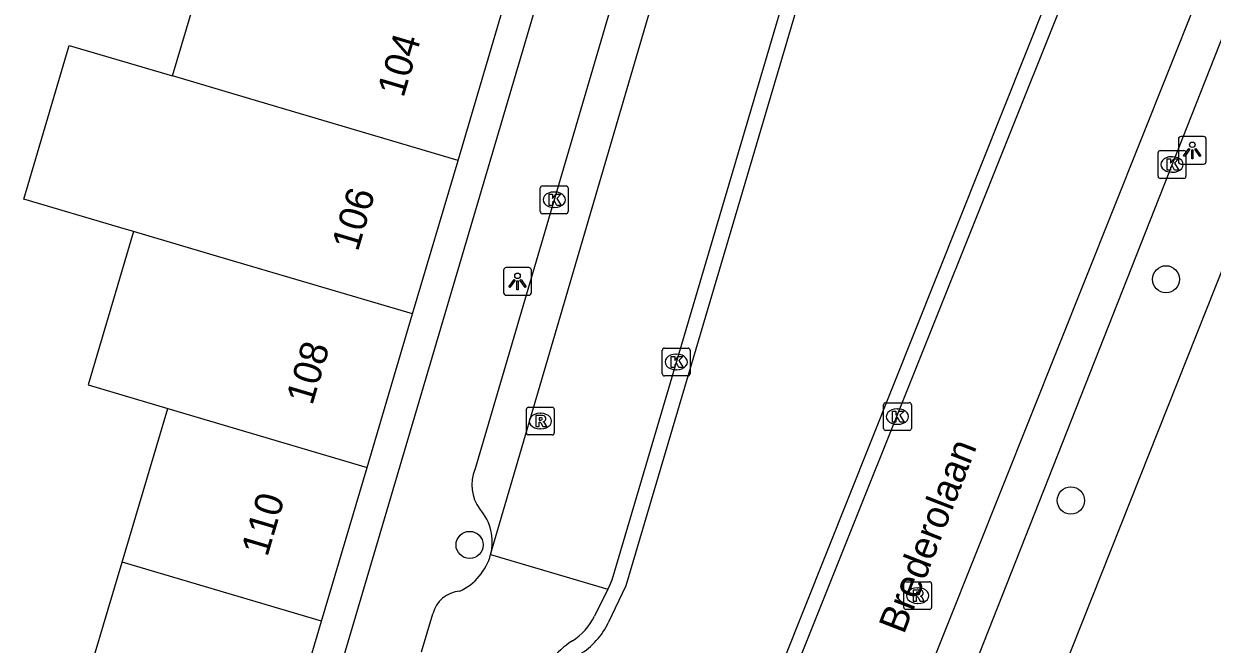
# Model space of a CAD drawing. Extents: x 160356 to 161355, y 381727 to 382845.
# Drawn here: x 160607.55 to 160650.31, y 382056.09 to 382078.42 of the extents above; entities that cross this region are included whole.
import ezdxf

# ---------------------------------------------------------------- set-up
doc = ezdxf.new("R2010")
doc.units = 0
for name, color, linetype in [('IMGEO_Boom', 7, 'Continuous'), ('IMGEO_Kolk', 7, 'Continuous'), ('IMGEO_Lichtpunt', 7, 'Continuous'), ('IMGEO_Openbare_ruimte_label', 7, 'Continuous'), ('IMGEO_Pand', 7, 'Continuous'), ('IMGEO_Pand_nummerreeks', 7, 'Continuous'), ('IMGEO_Rijbaan_lokaal_open', 7, 'Continuous'), ('IMGEO_Rioolput', 7, 'Continuous'), ('IMGEO_Voetpad_open', 7, 'Continuous')]:
    doc.layers.add(name, color=color, linetype=linetype)

msp = doc.modelspace()

# ---------------------------------------------------------------- linework, layer by layer
at = {"layer": 'IMGEO_Boom'}
for centre in [(160648.646, 382069.221), (160645.225, 382061.26), (160623.59, 382059.661)]:
    msp.add_circle(centre, 0.489, dxfattribs=at)
at = {"layer": 'IMGEO_Kolk'}
for p, q in [((160648.363, 382072.927), (160648.363, 382073.779)), ((160648.438, 382073.853), (160649.29, 382073.853)), ((160648.851, 382073.633), (160648.876, 382073.633)), ((160649.364, 382073.779), (160649.364, 382072.927)), ((160649.29, 382072.853), (160648.438, 382072.853)), ((160648.874, 382073.073), (160648.849, 382073.073)), ((160626.134, 382071.657), (160626.134, 382072.509)), ((160626.209, 382072.583), (160627.061, 382072.583)), ((160626.622, 382072.363), (160626.647, 382072.363)), ((160627.135, 382072.509), (160627.135, 382071.657)), ((160627.061, 382071.583), (160626.209, 382071.583)), ((160626.645, 382071.803), (160626.62, 382071.803)), ((160630.599, 382066.746), (160631.451, 382066.746)), ((160630.524, 382065.82), (160630.524, 382066.672)), ((160631.012, 382066.526), (160631.037, 382066.526)), ((160631.525, 382066.672), (160631.525, 382065.82)), ((160631.035, 382065.966), (160631.01, 382065.966)), ((160631.451, 382065.746), (160630.599, 382065.746)), ((160638.483, 382063.855), (160638.483, 382064.707)), ((160638.558, 382064.781), (160639.41, 382064.781)), ((160638.971, 382064.561), (160638.996, 382064.561)), ((160639.484, 382064.707), (160639.484, 382063.855)), ((160639.41, 382063.781), (160638.558, 382063.781)), ((160638.994, 382064.001), (160638.969, 382064.001))]:
    msp.add_line(p, q, dxfattribs=at)
for points in [[(160648.363, 382072.927), (160648.363, 382073.779)], [(160648.438, 382073.853), (160649.29, 382073.853)], [(160648.684, 382073.553), (160648.807, 382073.553), (160648.807, 382073.402), (160648.937, 382073.553), (160649.101, 382073.553), (160648.955, 382073.402), (160649.108, 382073.153), (160648.956, 382073.153), (160648.871, 382073.317), (160648.807, 382073.25), (160648.807, 382073.153), (160648.684, 382073.153), (160648.684, 382073.553)], [(160649.364, 382073.779), (160649.364, 382072.927)], [(160649.29, 382072.853), (160648.438, 382072.853)], [(160626.134, 382071.657), (160626.134, 382072.509)], [(160626.209, 382072.583), (160627.061, 382072.583)], [(160626.455, 382072.283), (160626.578, 382072.283), (160626.578, 382072.132), (160626.708, 382072.283), (160626.872, 382072.283), (160626.726, 382072.132), (160626.879, 382071.883), (160626.727, 382071.883), (160626.642, 382072.047), (160626.578, 382071.98), (160626.578, 382071.883), (160626.455, 382071.883), (160626.455, 382072.283)], [(160627.135, 382072.509), (160627.135, 382071.657)], [(160627.061, 382071.583), (160626.209, 382071.583)], [(160630.599, 382066.746), (160631.451, 382066.746)], [(160630.524, 382065.82), (160630.524, 382066.672)], [(160630.845, 382066.446), (160630.968, 382066.446), (160630.968, 382066.295), (160631.098, 382066.446), (160631.262, 382066.446), (160631.116, 382066.295), (160631.269, 382066.046), (160631.117, 382066.046), (160631.032, 382066.21), (160630.968, 382066.143), (160630.968, 382066.046), (160630.845, 382066.046), (160630.845, 382066.446)], [(160631.525, 382066.672), (160631.525, 382065.82)], [(160631.451, 382065.746), (160630.599, 382065.746)], [(160638.483, 382063.855), (160638.483, 382064.707)], [(160638.558, 382064.781), (160639.41, 382064.781)], [(160639.484, 382064.707), (160639.484, 382063.855)], [(160638.804, 382064.481), (160638.927, 382064.481), (160638.927, 382064.33), (160639.057, 382064.481), (160639.221, 382064.481), (160639.075, 382064.33), (160639.228, 382064.081), (160639.076, 382064.081), (160638.991, 382064.245), (160638.927, 382064.178), (160638.927, 382064.081), (160638.804, 382064.081), (160638.804, 382064.481)], [(160639.41, 382063.781), (160638.558, 382063.781)]]:
    msp.add_lwpolyline(points, dxfattribs=at)
for centre, start, end in [((160648.44, 382073.777), 91.552, 178.448), ((160648.44, 382073.777), 91.552, 178.448), ((160649.288, 382073.777), 1.552, 88.448), ((160649.288, 382073.777), 1.552, 88.448), ((160648.44, 382072.929), 181.552, 268.448), ((160648.44, 382072.929), 181.552, 268.448), ((160649.288, 382072.929), 271.552, 358.448), ((160649.288, 382072.929), 271.552, 358.448), ((160626.211, 382072.507), 91.552, 178.448), ((160626.211, 382072.507), 91.552, 178.448), ((160627.059, 382072.507), 1.552, 88.448), ((160627.059, 382072.507), 1.552, 88.448), ((160626.211, 382071.659), 181.552, 268.448), ((160626.211, 382071.659), 181.552, 268.448), ((160627.059, 382071.659), 271.552, 358.448), ((160627.059, 382071.659), 271.552, 358.448), ((160630.601, 382066.67), 91.552, 178.448), ((160630.601, 382066.67), 91.552, 178.448), ((160631.449, 382066.67), 1.552, 88.448), ((160631.449, 382066.67), 1.552, 88.448), ((160630.601, 382065.822), 181.552, 268.448), ((160630.601, 382065.822), 181.552, 268.448), ((160631.449, 382065.822), 271.552, 358.448), ((160631.449, 382065.822), 271.552, 358.448), ((160638.56, 382064.705), 91.552, 178.448), ((160638.56, 382064.705), 91.552, 178.448), ((160639.408, 382064.705), 1.552, 88.448), ((160639.408, 382064.705), 1.552, 88.448), ((160638.56, 382063.857), 181.552, 268.448), ((160638.56, 382063.857), 181.552, 268.448), ((160639.408, 382063.857), 271.552, 358.448), ((160639.408, 382063.857), 271.552, 358.448)]:
    msp.add_arc(centre, 0.0765, start, end, dxfattribs=at)
for centre, major_axis, ratio, start_param, end_param in [((160648.85, 382073.353), (-0.387, 0.002), 0.722429, 4.712389, 7.853982), ((160648.875, 382073.353), (-0.39, 0.002), 0.717154, 1.570796, 4.712389), ((160626.621, 382072.083), (-0.387, 0.002), 0.722429, 4.712389, 7.853982), ((160626.646, 382072.083), (-0.39, 0.002), 0.717154, 1.570796, 4.712389), ((160631.011, 382066.246), (-0.387, 0.002), 0.722429, 4.712389, 7.853982), ((160631.036, 382066.246), (-0.39, 0.002), 0.717154, 1.570796, 4.712389), ((160638.97, 382064.281), (-0.387, 0.002), 0.722429, 4.712389, 7.853982), ((160638.995, 382064.281), (-0.39, 0.002), 0.717154, 1.570796, 4.712389)]:
    msp.add_ellipse(centre, major_axis=major_axis, ratio=ratio, start_param=start_param, end_param=end_param, dxfattribs=at)
at = {"layer": 'IMGEO_Lichtpunt'}
for p, q in [((160649.094, 382074.265), (160649.094, 382073.458)), ((160649.094, 382074.265), (160649.094, 382073.458)), ((160649.996, 382074.36), (160649.188, 382074.36)), ((160649.996, 382074.36), (160649.188, 382074.36)), ((160650.09, 382073.458), (160650.09, 382074.265)), ((160650.09, 382073.458), (160650.09, 382074.265)), ((160649.188, 382073.364), (160649.996, 382073.364)), ((160649.188, 382073.364), (160649.996, 382073.364)), ((160624.815, 382069.548), (160624.815, 382068.741)), ((160624.815, 382069.548), (160624.815, 382068.741)), ((160625.717, 382069.643), (160624.909, 382069.643)), ((160625.717, 382069.643), (160624.909, 382069.643)), ((160625.811, 382068.741), (160625.811, 382069.548)), ((160625.811, 382068.741), (160625.811, 382069.548)), ((160624.909, 382068.647), (160625.717, 382068.647)), ((160624.909, 382068.647), (160625.717, 382068.647))]:
    msp.add_line(p, q, dxfattribs=at)
for points in [[(160649.468, 382073.929), (160649.507, 382073.901), (160649.319, 382073.639), (160649.281, 382073.666), (160649.468, 382073.929)], [(160649.57, 382073.881), (160649.617, 382073.881), (160649.617, 382073.559), (160649.57, 382073.559), (160649.57, 382073.881)], [(160649.68, 382073.901), (160649.718, 382073.928), (160649.905, 382073.666), (160649.866, 382073.638), (160649.68, 382073.901)], [(160625.189, 382069.212), (160625.228, 382069.184), (160625.04, 382068.922), (160625.002, 382068.949), (160625.189, 382069.212)], [(160625.291, 382069.164), (160625.338, 382069.164), (160625.338, 382068.842), (160625.291, 382068.842), (160625.291, 382069.164)], [(160625.401, 382069.184), (160625.439, 382069.211), (160625.626, 382068.949), (160625.587, 382068.921), (160625.401, 382069.184)]]:
    msp.add_lwpolyline(points, dxfattribs=at)
for centre in [(160649.593, 382074.063), (160625.314, 382069.346)]:
    msp.add_circle(centre, 0.0994, dxfattribs=at)
for centre, start, end in [((160649.188, 382074.265), 90, 180), ((160649.188, 382074.265), 90, 180), ((160649.996, 382074.265), 0, 90), ((160649.996, 382074.265), 0, 90), ((160649.188, 382073.458), 180, 270), ((160649.188, 382073.458), 180, 270), ((160649.996, 382073.458), 270, 0), ((160649.996, 382073.458), 270, 360), ((160624.909, 382069.548), 90, 180), ((160624.909, 382069.548), 90, 180), ((160625.717, 382069.548), 0, 90), ((160625.717, 382069.548), 0, 90), ((160624.909, 382068.741), 180, 270), ((160624.909, 382068.741), 180, 270), ((160625.717, 382068.741), 270, 0), ((160625.717, 382068.741), 270, 360)]:
    msp.add_arc(centre, 0.0946, start, end, dxfattribs=at)
at = {"layer": 'IMGEO_Pand'}
for points in [[(160612.899, 382076.538), (160614.443, 382081.747), (160617.543, 382080.829), (160617.638, 382081.149)], [(160623.176, 382073.501), (160624.814, 382079.028)], [(160611.499, 382070.942), (160611.037, 382071.078), (160607.548, 382072.109), (160609.181, 382077.637), (160612.899, 382076.538)], [(160623.176, 382073.501), (160616, 382075.622), (160612.899, 382076.538)], [(160621.539, 382067.975), (160623.176, 382073.501)], [(160611.499, 382070.942), (160609.861, 382065.417), (160612.726, 382064.57)], [(160621.539, 382067.975), (160614.363, 382070.095), (160611.499, 382070.942)], [(160619.902, 382062.449), (160621.539, 382067.975)], [(160611.088, 382059.043), (160612.726, 382064.57)], [(160612.726, 382064.57), (160619.902, 382062.449)], [(160618.264, 382056.922), (160619.902, 382062.449)], [(160609.451, 382053.517), (160611.088, 382059.043)], [(160618.264, 382056.922), (160611.088, 382059.043)], [(160616.627, 382051.396), (160618.264, 382056.922)]]:
    msp.add_lwpolyline(points, dxfattribs=at)
at = {"layer": 'IMGEO_Rijbaan_lokaal_open'}
for points in [[(160624.347, 382059.32), (160632.922, 382088.581), (160633.751, 382091.781), (160633.79, 382091.93)], [(160638.165, 382090.426), (160628.702, 382058.387), (160628.636, 382058.225), (160628.567, 382058.063)], [(160637.788, 382049.263), (160653.718, 382089.205)], [(160648.083, 382087.124), (160634.026, 382051.963), (160633.647, 382050.712)], [(160624.347, 382059.32), (160628.567, 382058.063)], [(160628.567, 382058.063), (160628.081, 382057.096)], [(160621.857, 382055.808), (160622.269, 382057.18)]]:
    msp.add_lwpolyline(points, dxfattribs=at)
for centre, radius, start, end in [((160622.343, 382059.869), 2.078, 295.4482, 344.6779), ((160623.303, 382056.932), 1.063, 93.6043, 166.5063), ((160626.185, 382057.992), 2.097, 301.7709, 334.706), ((160628.773, 382053.821), 2.812, 121.8663, 164.8059)]:
    msp.add_arc(centre, radius, start, end, dxfattribs=at)
at = {"layer": 'IMGEO_Rioolput'}
for p, q in [((160625.635, 382063.692), (160625.635, 382064.544)), ((160625.71, 382064.618), (160626.562, 382064.618)), ((160626.636, 382064.544), (160626.636, 382063.692)), ((160626.123, 382064.398), (160626.148, 382064.398)), ((160626.146, 382063.838), (160626.121, 382063.838)), ((160626.562, 382063.618), (160625.71, 382063.618)), ((160639.211, 382057.412), (160639.211, 382058.264)), ((160639.286, 382058.338), (160640.138, 382058.338)), ((160640.212, 382058.264), (160640.212, 382057.412)), ((160639.699, 382058.118), (160639.724, 382058.118)), ((160640.138, 382057.338), (160639.286, 382057.338)), ((160639.722, 382057.558), (160639.697, 382057.558))]:
    msp.add_line(p, q, dxfattribs=at)
for points in [[(160625.635, 382063.692), (160625.635, 382064.544)], [(160625.71, 382064.618), (160626.562, 382064.618)], [(160626.636, 382064.544), (160626.636, 382063.692)], [(160626.224, 382064.316), (160625.972, 382064.318), (160625.972, 382063.918)], [(160626.15, 382064.237), (160626.096, 382064.237), (160626.096, 382064.156)], [(160626.096, 382064.156), (160626.148, 382064.156)], [(160625.972, 382063.918), (160626.096, 382063.918), (160626.096, 382064.08), (160626.107, 382064.08)], [(160626.154, 382064.051), (160626.225, 382063.918), (160626.365, 382063.918), (160626.3, 382064.044)], [(160626.562, 382063.618), (160625.71, 382063.618)], [(160639.211, 382057.412), (160639.211, 382058.264)], [(160639.286, 382058.338), (160640.138, 382058.338)], [(160640.212, 382058.264), (160640.212, 382057.412)], [(160639.8, 382058.036), (160639.548, 382058.038), (160639.548, 382057.638)], [(160639.548, 382057.638), (160639.672, 382057.638), (160639.672, 382057.8), (160639.683, 382057.8)], [(160639.726, 382057.957), (160639.672, 382057.957), (160639.672, 382057.876)], [(160639.672, 382057.876), (160639.724, 382057.876)], [(160639.73, 382057.771), (160639.801, 382057.638), (160639.941, 382057.638), (160639.876, 382057.764)], [(160640.138, 382057.338), (160639.286, 382057.338)]]:
    msp.add_lwpolyline(points, dxfattribs=at)
for centre, radius, start, end in [((160625.712, 382064.542), 0.0765, 91.552, 178.448), ((160625.712, 382064.542), 0.0765, 91.552, 178.448), ((160626.56, 382064.542), 0.0765, 1.552, 88.448), ((160626.56, 382064.542), 0.0765, 1.552, 88.448), ((160626.132, 382064.345), 0.19, 274.7715, 282.9687), ((160626.156, 382064.141), 0.0964, 77.0061, 93.1865), ((160626.17, 382064.198), 0.0378, 276.6634, 79.6772), ((160626.223, 382064.206), 0.109, 350.3612, 89.416), ((160626.221, 382064.206), 0.112, 277.5842, 350.9817), ((160625.712, 382063.694), 0.0765, 181.552, 268.448), ((160625.712, 382063.694), 0.0765, 181.552, 268.448), ((160626.106, 382064.027), 0.0533, 26.0293, 88.6989), ((160626.205, 382063.991), 0.108, 29.5134, 73.7905), ((160626.56, 382063.694), 0.0765, 271.552, 358.448), ((160626.56, 382063.694), 0.0765, 271.552, 358.448), ((160639.288, 382058.262), 0.0765, 91.552, 178.448), ((160639.288, 382058.262), 0.0765, 91.552, 178.448), ((160640.136, 382058.262), 0.0765, 1.552, 88.448), ((160640.136, 382058.262), 0.0765, 1.552, 88.448), ((160639.682, 382057.747), 0.0533, 26.0293, 88.6989), ((160639.708, 382058.065), 0.19, 274.7715, 282.9687), ((160639.732, 382057.861), 0.0964, 77.0061, 93.1865), ((160639.746, 382057.918), 0.0378, 276.6634, 79.6772), ((160639.799, 382057.926), 0.109, 350.3612, 89.416), ((160639.797, 382057.926), 0.112, 277.5842, 350.9817), ((160639.781, 382057.711), 0.108, 29.5134, 73.7905), ((160639.288, 382057.414), 0.0765, 181.552, 268.448), ((160639.288, 382057.414), 0.0765, 181.552, 268.448), ((160640.136, 382057.414), 0.0765, 271.552, 358.448), ((160640.136, 382057.414), 0.0765, 271.552, 358.448)]:
    msp.add_arc(centre, radius, start, end, dxfattribs=at)
for centre, major_axis, ratio, start_param, end_param in [((160626.122, 382064.118), (-0.387, 0.002), 0.722429, 4.712389, 7.853982), ((160626.147, 382064.118), (-0.39, 0.002), 0.717154, 1.570796, 4.712389), ((160639.698, 382057.838), (-0.387, 0.002), 0.722429, 4.712389, 7.853982), ((160639.723, 382057.838), (-0.39, 0.002), 0.717154, 1.570796, 4.712389)]:
    msp.add_ellipse(centre, major_axis=major_axis, ratio=ratio, start_param=start_param, end_param=end_param, dxfattribs=at)
at = {"layer": 'IMGEO_Voetpad_open'}
for points in [[(160661.371, 382096.521), (160642.897, 382049.998)], [(160630.764, 382095.322), (160611.134, 382028.835)], [(160623.784, 382062.374), (160632.019, 382090.392)], [(160638.685, 382090.246), (160629.213, 382058.183), (160628.578, 382056.861)], [(160633.261, 382051.421), (160647.559, 382087.291)], [(160654.117, 382086.558), (160653.714, 382085.66), (160640.086, 382051.088)]]:
    msp.add_lwpolyline(points, dxfattribs=at)
for centre, radius, start, end in [((160625.087, 382061.813), 1.419, 156.713, 217.2588), ((160622.631, 382059.775), 1.775, 345.1512, 41.6307), ((160626.202, 382057.977), 2.625, 300.8527, 334.851)]:
    msp.add_arc(centre, radius, start, end, dxfattribs=at)

# ---------------------------------------------------------------- texts
at = {"layer": 'IMGEO_Openbare_ruimte_label'}
msp.add_text('Brederolaan', height=1, rotation=68.7732, dxfattribs=at).set_placement((160639.215, 382056.417))
at = {"layer": 'IMGEO_Pand_nummerreeks'}
for s, p in [('104', (160621.208, 382075.728)), ('106', (160619.567, 382070.189)), ('108', (160617.927, 382064.653)), ('110', (160616.311, 382059.202))]:
    msp.add_text(s, height=1, rotation=73.4933, dxfattribs=at).set_placement(p)

doc.saveas('drawing.dxf')
